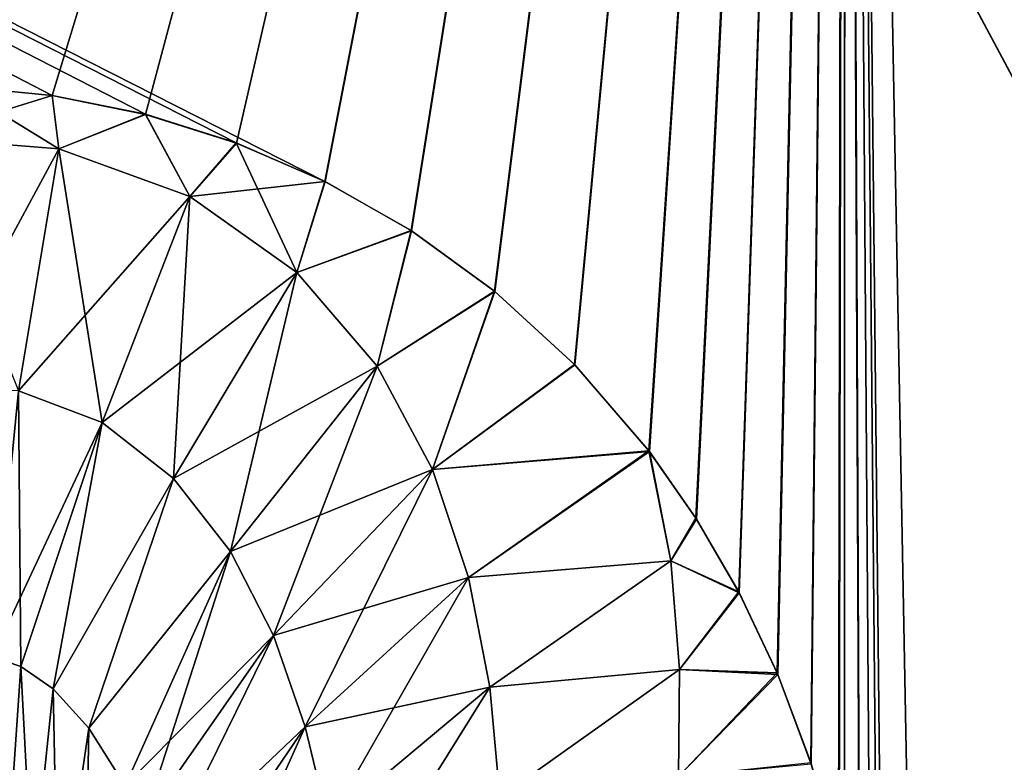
# Model space of a CAD drawing. Header units: millimetres. Extents: x -39 to 39, y -36 to 85.
# Tile 365 of 427: x 13.929 to 14.434, y 72.47 to 72.85. Entities that reach past the tile are written whole.
import ezdxf

# ---------------------------------------------------------------- set-up
doc = ezdxf.new("R2010")
doc.units = ezdxf.units.MM
doc.header["$LTSCALE"] = 65.185185
for name, color, linetype in [('116', 7, 'CONTINUOUS'), ('118', 7, 'CONTINUOUS'), ('121', 7, 'CONTINUOUS'), ('123', 7, 'CONTINUOUS'), ('340', 7, 'CONTINUOUS'), ('341', 7, 'CONTINUOUS'), ('344', 7, 'CONTINUOUS'), ('345', 7, 'CONTINUOUS'), ('4', 7, 'CONTINUOUS'), ('6', 7, 'CONTINUOUS'), ('67', 7, 'CONTINUOUS'), ('69', 7, 'CONTINUOUS')]:
    doc.layers.add(name, color=color, linetype=linetype)

msp = doc.modelspace()

# ---------------------------------------------------------------- linework, layer by layer
at = {"layer": '116', "linetype": 'CONTINUOUS'}
for points in [[(11.36951, 74.14621, -11.41068), (14.35242, 74.14621, -11.57919), (12.74384, 72.58729, -10.30491), (11.36951, 74.14621, -11.41068)], [(14.35242, 74.14621, -11.57919), (13.79668, 72.80998, -10.55627), (12.74384, 72.58729, -10.30491), (14.35242, 74.14621, -11.57919)], [(13.84694, 72.81582, -10.56358), (13.79668, 72.80998, -10.55627), (14.35242, 74.14621, -11.57919), (13.84694, 72.81582, -10.56358)], [(13.89694, 72.81626, -10.56673), (13.84694, 72.81582, -10.56358), (14.35242, 74.14621, -11.57919), (13.89694, 72.81626, -10.56673)], [(13.94597, 72.81152, -10.56585), (13.89694, 72.81626, -10.56673), (14.35242, 74.14621, -11.57919), (13.94597, 72.81152, -10.56585)], [(13.99382, 72.80178, -10.56111), (13.94597, 72.81152, -10.56585), (14.35242, 74.14621, -11.57919), (13.99382, 72.80178, -10.56111)], [(14.04045, 72.7871, -10.55253), (13.99382, 72.80178, -10.56111), (14.35242, 74.14621, -11.57919), (14.04045, 72.7871, -10.55253)], [(14.0859, 72.76733, -10.54003), (14.04045, 72.7871, -10.55253), (14.35242, 74.14621, -11.57919), (14.0859, 72.76733, -10.54003)], [(14.1301, 72.74213, -10.52337), (14.0859, 72.76733, -10.54003), (14.35242, 74.14621, -11.57919), (14.1301, 72.74213, -10.52337)], [(14.17289, 72.71104, -10.5022), (14.1301, 72.74213, -10.52337), (14.35242, 74.14621, -11.57919), (14.17289, 72.71104, -10.5022)], [(14.21388, 72.67342, -10.47604), (14.17289, 72.71104, -10.5022), (14.35242, 74.14621, -11.57919), (14.21388, 72.67342, -10.47604)], [(14.25173, 72.62946, -10.44497), (14.21388, 72.67342, -10.47604), (14.35242, 74.14621, -11.57919), (14.25173, 72.62946, -10.44497)], [(14.27613, 72.59444, -10.41994), (14.25173, 72.62946, -10.44497), (14.35242, 74.14621, -11.57919), (14.27613, 72.59444, -10.41994)], [(14.29813, 72.55662, -10.39272), (14.27613, 72.59444, -10.41994), (14.35242, 74.14621, -11.57919), (14.29813, 72.55662, -10.39272)], [(14.31787, 72.5149, -10.36247), (14.29813, 72.55662, -10.39272), (14.35242, 74.14621, -11.57919), (14.31787, 72.5149, -10.36247)], [(14.33502, 72.46893, -10.32892), (14.31787, 72.5149, -10.36247), (14.35242, 74.14621, -11.57919), (14.33502, 72.46893, -10.32892)], [(14.34927, 72.41833, -10.29178), (14.33502, 72.46893, -10.32892), (14.35242, 74.14621, -11.57919), (14.34927, 72.41833, -10.29178)], [(14.35203, 72.40626, -10.28289), (14.34927, 72.41833, -10.29178), (14.35242, 74.14621, -11.57919), (14.35203, 72.40626, -10.28289)], [(14.35995, 72.3629, -10.25087), (14.35203, 72.40626, -10.28289), (14.35242, 74.14621, -11.57919), (14.35995, 72.3629, -10.25087)], [(14.39595, 71.81932, -9.84599), (14.37252, 72.22115, -10.1455), (14.35242, 74.14621, -11.57919), (14.39595, 71.81932, -9.84599)], [(17.34746, 74.14621, -11.57919), (15.7918, 71.8195, -9.88702), (14.35242, 74.14621, -11.57919), (17.34746, 74.14621, -11.57919)], [(15.7918, 71.8195, -9.88702), (14.39595, 71.81932, -9.84599), (14.35242, 74.14621, -11.57919), (15.7918, 71.8195, -9.88702)], [(14.36549, 72.31809, -10.21764), (14.35995, 72.3629, -10.25087), (14.35242, 74.14621, -11.57919), (14.36549, 72.31809, -10.21764)], [(14.36964, 72.27083, -10.18251), (14.36549, 72.31809, -10.21764), (14.35242, 74.14621, -11.57919), (14.36964, 72.27083, -10.18251)], [(14.37252, 72.22115, -10.1455), (14.36964, 72.27083, -10.18251), (14.35242, 74.14621, -11.57919), (14.37252, 72.22115, -10.1455)]]:
    msp.add_3dface(points, dxfattribs=at)
at = {"layer": '118', "linetype": 'CONTINUOUS'}
for points in [[(13.89687, 72.81626, 10.56673), (13.94588, 72.81153, 10.56586), (11.36915, 74.14621, 11.41065), (13.89687, 72.81626, 10.56673)], [(13.9937, 72.80182, 10.56112), (14.04031, 72.78715, 10.55256), (11.36915, 74.14621, 11.41065), (13.9937, 72.80182, 10.56112)], [(11.36915, 74.14621, 11.41065), (14.08573, 72.76741, 10.54008), (14.35206, 74.14621, 11.57918), (11.36915, 74.14621, 11.41065)], [(14.04031, 72.78715, 10.55256), (14.08573, 72.76741, 10.54008), (11.36915, 74.14621, 11.41065), (14.04031, 72.78715, 10.55256)], [(13.94588, 72.81153, 10.56586), (13.9937, 72.80182, 10.56112), (11.36915, 74.14621, 11.41065), (13.94588, 72.81153, 10.56586)], [(14.08573, 72.76741, 10.54008), (14.1299, 72.74226, 10.52346), (14.35206, 74.14621, 11.57918), (14.08573, 72.76741, 10.54008)], [(14.1299, 72.74226, 10.52346), (14.17266, 72.71123, 10.50233), (14.35206, 74.14621, 11.57918), (14.1299, 72.74226, 10.52346)], [(14.17266, 72.71123, 10.50233), (14.21361, 72.6737, 10.47623), (14.35206, 74.14621, 11.57918), (14.17266, 72.71123, 10.50233)], [(14.21361, 72.6737, 10.47623), (14.25207, 72.62901, 10.44465), (14.35206, 74.14621, 11.57918), (14.21361, 72.6737, 10.47623)], [(14.25207, 72.62901, 10.44465), (14.27583, 72.59491, 10.42028), (14.35206, 74.14621, 11.57918), (14.25207, 72.62901, 10.44465)], [(14.27583, 72.59491, 10.42028), (14.29783, 72.55719, 10.39313), (14.35206, 74.14621, 11.57918), (14.27583, 72.59491, 10.42028)], [(14.29783, 72.55719, 10.39313), (14.31758, 72.51559, 10.36297), (14.35206, 74.14621, 11.57918), (14.29783, 72.55719, 10.39313)], [(14.31758, 72.51559, 10.36297), (14.33475, 72.46975, 10.32952), (14.35206, 74.14621, 11.57918), (14.31758, 72.51559, 10.36297)], [(14.33475, 72.46975, 10.32952), (14.34904, 72.41931, 10.29251), (14.35206, 74.14621, 11.57918), (14.33475, 72.46975, 10.32952)], [(14.34904, 72.41931, 10.29251), (14.35203, 72.40627, 10.2829), (14.35206, 74.14621, 11.57918), (14.34904, 72.41931, 10.29251)], [(14.35203, 72.40627, 10.2829), (14.35977, 72.36409, 10.25174), (14.35206, 74.14621, 11.57918), (14.35203, 72.40627, 10.2829)], [(14.35206, 74.14621, 11.57918), (15.90208, 71.8195, 9.88704), (17.34712, 74.14621, 11.5792), (14.35206, 74.14621, 11.57918)], [(15.85058, 71.8195, 9.88709), (15.90208, 71.8195, 9.88704), (14.35206, 74.14621, 11.57918), (15.85058, 71.8195, 9.88709)], [(14.35977, 72.36409, 10.25174), (15.85058, 71.8195, 9.88709), (14.35206, 74.14621, 11.57918), (14.35977, 72.36409, 10.25174)]]:
    msp.add_3dface(points, dxfattribs=at)
at = {"layer": '121', "color": 2, "linetype": 'CONTINUOUS'}
for points in [[(15.84988, 72.00353, -7.53886), (13.84286, 73.93346, -8.89833), (14.87664, 72.00131, -7.50959), (15.84988, 72.00353, -7.53886)], [(15.85, 73.91439, -8.94596), (13.84286, 73.93346, -8.89833), (15.84988, 72.00353, -7.53886), (15.85, 73.91439, -8.94596)], [(14.87664, 72.00131, -7.50959), (13.84286, 73.93346, -8.89833), (13.91969, 71.99487, -7.42307), (14.87664, 72.00131, -7.50959)]]:
    msp.add_3dface(points, dxfattribs=at)
at = {"layer": '123', "color": 2, "linetype": 'CONTINUOUS'}
for points in [[(13.84283, 73.93346, 8.89832), (15.84998, 73.91439, 8.94596), (14.87688, 72.00131, 7.5096), (13.84283, 73.93346, 8.89832)], [(13.91988, 71.99487, 7.4231), (13.84283, 73.93346, 8.89832), (14.87688, 72.00131, 7.5096), (13.91988, 71.99487, 7.4231)]]:
    msp.add_3dface(points, dxfattribs=at)
at = {"layer": '340', "linetype": 'CONTINUOUS'}
for points in [[(13.92989, 72.51894, -10.46569), (13.89559, 72.01997, -10.45914), (13.91516, 72.52389, -10.4671), (13.92989, 72.51894, -10.46569)], [(13.94647, 72.50755, -10.46255), (13.89559, 72.01997, -10.45914), (13.92989, 72.51894, -10.46569), (13.94647, 72.50755, -10.46255)], [(13.96478, 72.48732, -10.45694), (13.89559, 72.01997, -10.45914), (13.94647, 72.50755, -10.46255), (13.96478, 72.48732, -10.45694)], [(13.98334, 72.45786, -10.44854), (13.89559, 72.01997, -10.45914), (13.96478, 72.48732, -10.45694), (13.98334, 72.45786, -10.44854)]]:
    msp.add_3dface(points, dxfattribs=at)
at = {"layer": '341', "linetype": 'CONTINUOUS'}
for points in [[(13.89694, 72.81626, -10.56673), (13.94597, 72.81152, -10.56585), (13.87658, 72.78996, -10.54712), (13.89694, 72.81626, -10.56673)], [(13.94597, 72.81152, -10.56585), (13.94934, 72.7841, -10.54676), (13.87658, 72.78996, -10.54712), (13.94597, 72.81152, -10.56585)], [(13.94597, 72.81152, -10.56585), (13.99382, 72.80178, -10.56111), (13.94934, 72.7841, -10.54676), (13.94597, 72.81152, -10.56585)], [(13.99382, 72.80178, -10.56111), (14.0164, 72.75965, -10.53281), (13.94934, 72.7841, -10.54676), (13.99382, 72.80178, -10.56111)], [(13.99382, 72.80178, -10.56111), (14.04045, 72.7871, -10.55253), (14.0164, 72.75965, -10.53281), (13.99382, 72.80178, -10.56111)], [(13.94934, 72.7841, -10.54676), (13.88301, 72.66161, -10.48757), (13.87658, 72.78996, -10.54712), (13.94934, 72.7841, -10.54676)], [(14.04045, 72.7871, -10.55253), (14.0859, 72.76733, -10.54003), (14.0164, 72.75965, -10.53281), (14.04045, 72.7871, -10.55253)], [(13.92864, 72.66015, -10.48832), (13.88301, 72.66161, -10.48757), (13.94934, 72.7841, -10.54676), (13.92864, 72.66015, -10.48832)], [(14.0164, 72.75965, -10.53281), (13.92864, 72.66015, -10.48832), (13.94934, 72.7841, -10.54676), (14.0164, 72.75965, -10.53281)], [(14.0859, 72.76733, -10.54003), (14.0714, 72.72077, -10.50852), (14.0164, 72.75965, -10.53281), (14.0859, 72.76733, -10.54003)], [(14.0859, 72.76733, -10.54003), (14.1301, 72.74213, -10.52337), (14.0714, 72.72077, -10.50852), (14.0859, 72.76733, -10.54003)], [(13.97158, 72.6439, -10.48127), (13.92864, 72.66015, -10.48832), (14.0164, 72.75965, -10.53281), (13.97158, 72.6439, -10.48127)], [(14.0714, 72.72077, -10.50852), (13.97158, 72.6439, -10.48127), (14.0164, 72.75965, -10.53281), (14.0714, 72.72077, -10.50852)], [(14.1301, 72.74213, -10.52337), (14.11243, 72.67274, -10.47829), (14.0714, 72.72077, -10.50852), (14.1301, 72.74213, -10.52337)], [(14.1301, 72.74213, -10.52337), (14.17289, 72.71104, -10.5022), (14.11243, 72.67274, -10.47829), (14.1301, 72.74213, -10.52337)], [(14.00819, 72.61529, -10.46789), (13.97158, 72.6439, -10.48127), (14.0714, 72.72077, -10.50852), (14.00819, 72.61529, -10.46789)], [(14.11243, 72.67274, -10.47829), (14.00819, 72.61529, -10.46789), (14.0714, 72.72077, -10.50852), (14.11243, 72.67274, -10.47829)], [(14.17289, 72.71104, -10.5022), (14.14089, 72.61981, -10.44567), (14.11243, 72.67274, -10.47829), (14.17289, 72.71104, -10.5022)], [(14.17289, 72.71104, -10.5022), (14.21388, 72.67342, -10.47604), (14.14089, 72.61981, -10.44567), (14.17289, 72.71104, -10.5022)], [(14.03725, 72.57786, -10.45041), (14.00819, 72.61529, -10.46789), (14.11243, 72.67274, -10.47829), (14.03725, 72.57786, -10.45041)], [(14.14089, 72.61981, -10.44567), (14.03725, 72.57786, -10.45041), (14.11243, 72.67274, -10.47829), (14.14089, 72.61981, -10.44567)], [(14.21388, 72.67342, -10.47604), (14.25173, 72.62946, -10.44497), (14.14089, 72.61981, -10.44567), (14.21388, 72.67342, -10.47604)], [(13.97158, 72.6439, -10.48127), (13.91516, 72.52389, -10.4671), (13.92864, 72.66015, -10.48832), (13.97158, 72.6439, -10.48127)], [(13.92989, 72.51894, -10.46569), (13.91516, 72.52389, -10.4671), (13.97158, 72.6439, -10.48127), (13.92989, 72.51894, -10.46569)], [(13.94647, 72.50755, -10.46255), (13.92989, 72.51894, -10.46569), (13.97158, 72.6439, -10.48127), (13.94647, 72.50755, -10.46255)], [(14.00819, 72.61529, -10.46789), (13.94647, 72.50755, -10.46255), (13.97158, 72.6439, -10.48127), (14.00819, 72.61529, -10.46789)], [(14.25173, 72.62946, -10.44497), (14.15934, 72.56459, -10.41278), (14.14089, 72.61981, -10.44567), (14.25173, 72.62946, -10.44497)], [(14.15934, 72.56459, -10.41278), (14.25173, 72.62946, -10.44497), (14.26307, 72.57306, -10.40421), (14.15934, 72.56459, -10.41278)], [(14.25173, 72.62946, -10.44497), (14.27613, 72.59444, -10.41994), (14.26307, 72.57306, -10.40421), (14.25173, 72.62946, -10.44497)], [(14.05934, 72.53472, -10.43067), (14.03725, 72.57786, -10.45041), (14.14089, 72.61981, -10.44567), (14.05934, 72.53472, -10.43067)], [(14.15934, 72.56459, -10.41278), (14.05934, 72.53472, -10.43067), (14.14089, 72.61981, -10.44567), (14.15934, 72.56459, -10.41278)], [(13.96478, 72.48732, -10.45694), (13.94647, 72.50755, -10.46255), (14.00819, 72.61529, -10.46789), (13.96478, 72.48732, -10.45694)], [(14.03725, 72.57786, -10.45041), (13.96478, 72.48732, -10.45694), (14.00819, 72.61529, -10.46789), (14.03725, 72.57786, -10.45041)], [(14.27613, 72.59444, -10.41994), (14.29813, 72.55662, -10.39272), (14.26307, 72.57306, -10.40421), (14.27613, 72.59444, -10.41994)], [(13.98334, 72.45786, -10.44854), (13.96478, 72.48732, -10.45694), (14.03725, 72.57786, -10.45041), (13.98334, 72.45786, -10.44854)], [(14.05934, 72.53472, -10.43067), (13.98334, 72.45786, -10.44854), (14.03725, 72.57786, -10.45041), (14.05934, 72.53472, -10.43067)], [(14.17018, 72.50841, -10.3806), (14.15934, 72.56459, -10.41278), (14.26307, 72.57306, -10.40421), (14.17018, 72.50841, -10.3806)], [(14.26757, 72.51742, -10.36545), (14.17018, 72.50841, -10.3806), (14.26307, 72.57306, -10.40421), (14.26757, 72.51742, -10.36545)], [(14.29813, 72.55662, -10.39272), (14.26757, 72.51742, -10.36545), (14.26307, 72.57306, -10.40421), (14.29813, 72.55662, -10.39272)], [(14.07567, 72.48798, -10.40983), (14.05934, 72.53472, -10.43067), (14.15934, 72.56459, -10.41278), (14.07567, 72.48798, -10.40983)], [(14.17018, 72.50841, -10.3806), (14.07567, 72.48798, -10.40983), (14.15934, 72.56459, -10.41278), (14.17018, 72.50841, -10.3806)], [(14.29813, 72.55662, -10.39272), (14.31787, 72.5149, -10.36247), (14.26757, 72.51742, -10.36545), (14.29813, 72.55662, -10.39272)], [(13.99266, 72.43934, -10.44311), (13.98334, 72.45786, -10.44854), (14.05934, 72.53472, -10.43067), (13.99266, 72.43934, -10.44311)], [(14.002, 72.41801, -10.4367), (13.99266, 72.43934, -10.44311), (14.05934, 72.53472, -10.43067), (14.002, 72.41801, -10.4367)], [(14.07567, 72.48798, -10.40983), (14.002, 72.41801, -10.4367), (14.05934, 72.53472, -10.43067), (14.07567, 72.48798, -10.40983)], [(14.17533, 72.45192, -10.34951), (14.17018, 72.50841, -10.3806), (14.26757, 72.51742, -10.36545), (14.17533, 72.45192, -10.34951)], [(14.26691, 72.46263, -10.32873), (14.17533, 72.45192, -10.34951), (14.26757, 72.51742, -10.36545), (14.26691, 72.46263, -10.32873)], [(14.31787, 72.5149, -10.36247), (14.26691, 72.46263, -10.32873), (14.26757, 72.51742, -10.36545), (14.31787, 72.5149, -10.36247)], [(14.31787, 72.5149, -10.36247), (14.33502, 72.46893, -10.32892), (14.26691, 72.46263, -10.32873), (14.31787, 72.5149, -10.36247)], [(14.08746, 72.43894, -10.38845), (14.07567, 72.48798, -10.40983), (14.17018, 72.50841, -10.3806), (14.08746, 72.43894, -10.38845)], [(14.17533, 72.45192, -10.34951), (14.08746, 72.43894, -10.38845), (14.17018, 72.50841, -10.3806), (14.17533, 72.45192, -10.34951)], [(14.01132, 72.39363, -10.42918), (14.002, 72.41801, -10.4367), (14.07567, 72.48798, -10.40983), (14.01132, 72.39363, -10.42918)], [(14.08746, 72.43894, -10.38845), (14.01132, 72.39363, -10.42918), (14.07567, 72.48798, -10.40983), (14.08746, 72.43894, -10.38845)]]:
    msp.add_3dface(points, dxfattribs=at)
at = {"layer": '344', "linetype": 'CONTINUOUS'}
for points in [[(13.91516, 72.52389, 10.4671), (13.89559, 72.01997, 10.45914), (13.92989, 72.51894, 10.46569), (13.91516, 72.52389, 10.4671)], [(13.89559, 72.01997, 10.45914), (13.95615, 72.01605, 10.44127), (13.92989, 72.51894, 10.46569), (13.89559, 72.01997, 10.45914)], [(13.92989, 72.51894, 10.46569), (13.95615, 72.01605, 10.44127), (13.94647, 72.50755, 10.46255), (13.92989, 72.51894, 10.46569)], [(13.94647, 72.50755, 10.46255), (13.95615, 72.01605, 10.44127), (13.96478, 72.48732, 10.45694), (13.94647, 72.50755, 10.46255)], [(13.96478, 72.48732, 10.45694), (13.95615, 72.01605, 10.44127), (13.98334, 72.45786, 10.44854), (13.96478, 72.48732, 10.45694)]]:
    msp.add_3dface(points, dxfattribs=at)
at = {"layer": '345', "linetype": 'CONTINUOUS'}
for points in [[(13.89687, 72.81626, 10.56673), (13.87658, 72.78996, 10.54713), (13.94935, 72.7841, 10.54676), (13.89687, 72.81626, 10.56673)], [(13.94588, 72.81153, 10.56586), (13.89687, 72.81626, 10.56673), (13.94935, 72.7841, 10.54676), (13.94588, 72.81153, 10.56586)], [(13.9937, 72.80182, 10.56112), (13.94588, 72.81153, 10.56586), (13.94935, 72.7841, 10.54676), (13.9937, 72.80182, 10.56112)], [(13.9937, 72.80182, 10.56112), (13.94935, 72.7841, 10.54676), (14.0164, 72.75965, 10.53281), (13.9937, 72.80182, 10.56112)], [(14.04031, 72.78715, 10.55256), (13.9937, 72.80182, 10.56112), (14.0164, 72.75965, 10.53281), (14.04031, 72.78715, 10.55256)], [(13.87658, 72.78996, 10.54713), (13.92864, 72.66015, 10.48832), (13.94935, 72.7841, 10.54676), (13.87658, 72.78996, 10.54713)], [(14.04031, 72.78715, 10.55256), (14.0164, 72.75965, 10.53281), (14.0714, 72.72077, 10.50852), (14.04031, 72.78715, 10.55256)], [(14.08573, 72.76741, 10.54008), (14.04031, 72.78715, 10.55256), (14.0714, 72.72077, 10.50852), (14.08573, 72.76741, 10.54008)], [(13.92864, 72.66015, 10.48832), (13.97158, 72.6439, 10.48127), (13.94935, 72.7841, 10.54676), (13.92864, 72.66015, 10.48832)], [(13.94935, 72.7841, 10.54676), (13.97158, 72.6439, 10.48127), (14.0164, 72.75965, 10.53281), (13.94935, 72.7841, 10.54676)], [(14.1299, 72.74226, 10.52346), (14.08573, 72.76741, 10.54008), (14.0714, 72.72077, 10.50852), (14.1299, 72.74226, 10.52346)], [(13.97158, 72.6439, 10.48127), (14.00819, 72.61529, 10.46789), (14.0164, 72.75965, 10.53281), (13.97158, 72.6439, 10.48127)], [(14.0164, 72.75965, 10.53281), (14.00819, 72.61529, 10.46789), (14.0714, 72.72077, 10.50852), (14.0164, 72.75965, 10.53281)], [(14.1299, 72.74226, 10.52346), (14.0714, 72.72077, 10.50852), (14.11243, 72.67274, 10.47829), (14.1299, 72.74226, 10.52346)], [(14.17266, 72.71123, 10.50233), (14.1299, 72.74226, 10.52346), (14.11243, 72.67274, 10.47829), (14.17266, 72.71123, 10.50233)], [(14.00819, 72.61529, 10.46789), (14.03725, 72.57786, 10.45041), (14.0714, 72.72077, 10.50852), (14.00819, 72.61529, 10.46789)], [(14.0714, 72.72077, 10.50852), (14.03725, 72.57786, 10.45041), (14.11243, 72.67274, 10.47829), (14.0714, 72.72077, 10.50852)], [(14.17266, 72.71123, 10.50233), (14.11243, 72.67274, 10.47829), (14.14089, 72.61982, 10.44567), (14.17266, 72.71123, 10.50233)], [(14.21361, 72.6737, 10.47623), (14.17266, 72.71123, 10.50233), (14.14089, 72.61982, 10.44567), (14.21361, 72.6737, 10.47623)], [(14.03725, 72.57786, 10.45041), (14.05934, 72.53472, 10.43067), (14.11243, 72.67274, 10.47829), (14.03725, 72.57786, 10.45041)], [(14.11243, 72.67274, 10.47829), (14.05934, 72.53472, 10.43067), (14.14089, 72.61982, 10.44567), (14.11243, 72.67274, 10.47829)], [(14.25207, 72.62901, 10.44465), (14.21361, 72.6737, 10.47623), (14.14089, 72.61982, 10.44567), (14.25207, 72.62901, 10.44465)], [(13.91516, 72.52389, 10.4671), (13.92989, 72.51894, 10.46569), (13.92864, 72.66015, 10.48832), (13.91516, 72.52389, 10.4671)], [(13.92864, 72.66015, 10.48832), (13.92989, 72.51894, 10.46569), (13.97158, 72.6439, 10.48127), (13.92864, 72.66015, 10.48832)], [(13.92989, 72.51894, 10.46569), (13.94647, 72.50755, 10.46255), (13.97158, 72.6439, 10.48127), (13.92989, 72.51894, 10.46569)], [(13.97158, 72.6439, 10.48127), (13.94647, 72.50755, 10.46255), (14.00819, 72.61529, 10.46789), (13.97158, 72.6439, 10.48127)], [(14.25207, 72.62901, 10.44465), (14.14089, 72.61982, 10.44567), (14.15934, 72.56459, 10.41278), (14.25207, 72.62901, 10.44465)], [(14.25207, 72.62901, 10.44465), (14.15934, 72.56459, 10.41278), (14.26307, 72.57305, 10.4042), (14.25207, 72.62901, 10.44465)], [(14.27583, 72.59491, 10.42028), (14.25207, 72.62901, 10.44465), (14.26307, 72.57305, 10.4042), (14.27583, 72.59491, 10.42028)], [(14.05934, 72.53472, 10.43067), (14.07567, 72.48798, 10.40983), (14.14089, 72.61982, 10.44567), (14.05934, 72.53472, 10.43067)], [(14.14089, 72.61982, 10.44567), (14.07567, 72.48798, 10.40983), (14.15934, 72.56459, 10.41278), (14.14089, 72.61982, 10.44567)], [(13.94647, 72.50755, 10.46255), (13.96478, 72.48732, 10.45694), (14.00819, 72.61529, 10.46789), (13.94647, 72.50755, 10.46255)], [(14.00819, 72.61529, 10.46789), (13.96478, 72.48732, 10.45694), (14.03725, 72.57786, 10.45041), (14.00819, 72.61529, 10.46789)], [(14.29783, 72.55719, 10.39313), (14.27583, 72.59491, 10.42028), (14.26307, 72.57305, 10.4042), (14.29783, 72.55719, 10.39313)], [(13.96478, 72.48732, 10.45694), (13.98334, 72.45786, 10.44854), (14.03725, 72.57786, 10.45041), (13.96478, 72.48732, 10.45694)], [(13.98334, 72.45786, 10.44854), (13.99266, 72.43934, 10.44311), (14.03725, 72.57786, 10.45041), (13.98334, 72.45786, 10.44854)], [(14.03725, 72.57786, 10.45041), (13.99266, 72.43934, 10.44311), (14.05934, 72.53472, 10.43067), (14.03725, 72.57786, 10.45041)], [(14.15934, 72.56459, 10.41278), (14.17018, 72.50841, 10.3806), (14.26307, 72.57305, 10.4042), (14.15934, 72.56459, 10.41278)], [(14.26307, 72.57305, 10.4042), (14.17018, 72.50841, 10.3806), (14.26757, 72.51741, 10.36545), (14.26307, 72.57305, 10.4042)], [(14.29783, 72.55719, 10.39313), (14.26307, 72.57305, 10.4042), (14.26757, 72.51741, 10.36545), (14.29783, 72.55719, 10.39313)], [(14.07567, 72.48798, 10.40983), (14.08746, 72.43894, 10.38845), (14.15934, 72.56459, 10.41278), (14.07567, 72.48798, 10.40983)], [(14.15934, 72.56459, 10.41278), (14.08746, 72.43894, 10.38845), (14.17018, 72.50841, 10.3806), (14.15934, 72.56459, 10.41278)], [(14.31758, 72.51559, 10.36297), (14.29783, 72.55719, 10.39313), (14.26757, 72.51741, 10.36545), (14.31758, 72.51559, 10.36297)], [(13.99266, 72.43934, 10.44311), (14.002, 72.418, 10.4367), (14.05934, 72.53472, 10.43067), (13.99266, 72.43934, 10.44311)], [(14.05934, 72.53472, 10.43067), (14.002, 72.418, 10.4367), (14.07567, 72.48798, 10.40983), (14.05934, 72.53472, 10.43067)], [(14.17018, 72.50841, 10.3806), (14.17533, 72.45192, 10.34951), (14.26757, 72.51741, 10.36545), (14.17018, 72.50841, 10.3806)], [(14.26757, 72.51741, 10.36545), (14.17533, 72.45192, 10.34951), (14.26691, 72.46262, 10.32873), (14.26757, 72.51741, 10.36545)], [(14.31758, 72.51559, 10.36297), (14.26757, 72.51741, 10.36545), (14.26691, 72.46262, 10.32873), (14.31758, 72.51559, 10.36297)], [(14.33475, 72.46975, 10.32952), (14.31758, 72.51559, 10.36297), (14.26691, 72.46262, 10.32873), (14.33475, 72.46975, 10.32952)], [(14.08746, 72.43894, 10.38845), (14.09563, 72.38837, 10.36681), (14.17018, 72.50841, 10.3806), (14.08746, 72.43894, 10.38845)], [(14.17018, 72.50841, 10.3806), (14.09563, 72.38837, 10.36681), (14.17533, 72.45192, 10.34951), (14.17018, 72.50841, 10.3806)], [(14.002, 72.418, 10.4367), (14.01132, 72.39362, 10.42918), (14.07567, 72.48798, 10.40983), (14.002, 72.418, 10.4367)], [(14.01132, 72.39362, 10.42918), (14.02055, 72.36595, 10.4204), (14.07567, 72.48798, 10.40983), (14.01132, 72.39362, 10.42918)], [(14.07567, 72.48798, 10.40983), (14.02055, 72.36595, 10.4204), (14.08746, 72.43894, 10.38845), (14.07567, 72.48798, 10.40983)]]:
    msp.add_3dface(points, dxfattribs=at)
at = {"layer": '4', "color": 7, "linetype": 'CONTINUOUS'}
for points in [[(-38.75, 0, 23), (38.75, 85, 23), (-38.75, 85, 23), (-38.75, 0, 23)], [(-38.75, 0, 23), (38.75, 0, 23), (38.75, 85, 23), (-38.75, 0, 23)]]:
    msp.add_3dface(points, dxfattribs=at)
at = {"layer": '6', "color": 7, "linetype": 'CONTINUOUS'}
for points in [[(38.75, 0, -23), (-38.75, 85, -23), (38.75, 85, -23), (38.75, 0, -23)], [(38.75, 0, -23), (-38.75, 0, -23), (-38.75, 85, -23), (38.75, 0, -23)]]:
    msp.add_3dface(points, dxfattribs=at)
at = {"layer": '67', "color": 7, "linetype": 'CONTINUOUS'}
for points in [[(-37.14247, 80.4, 20.89247), (37.14247, 80.4, 20.89247), (-36.94822, 21.7676, 20.89247), (-37.14247, 80.4, 20.89247)], [(-36.94822, 21.7676, 20.89247), (37.14247, 80.4, 20.89247), (-36.86, 21.81068, 20.89247), (-36.94822, 21.7676, 20.89247)], [(-36.86, 21.81068, 20.89247), (37.14247, 80.4, 20.89247), (-36.76292, 21.82549, 20.89247), (-36.86, 21.81068, 20.89247)], [(-36.76292, 21.82549, 20.89247), (37.14247, 80.4, 20.89247), (36.76292, 21.82549, 20.89247), (-36.76292, 21.82549, 20.89247)]]:
    msp.add_3dface(points, dxfattribs=at)
at = {"layer": '69', "color": 7, "linetype": 'CONTINUOUS'}
for points in [[(37.14247, 80.4, -20.89247), (-37.14247, 80.4, -20.89247), (36.94822, 21.7676, -20.89247), (37.14247, 80.4, -20.89247)], [(36.76292, 21.82549, -20.89247), (-37.14247, 80.4, -20.89247), (-36.76292, 21.82549, -20.89247), (36.76292, 21.82549, -20.89247)], [(36.86, 21.81068, -20.89247), (-37.14247, 80.4, -20.89247), (36.76292, 21.82549, -20.89247), (36.86, 21.81068, -20.89247)], [(36.94822, 21.7676, -20.89247), (-37.14247, 80.4, -20.89247), (36.86, 21.81068, -20.89247), (36.94822, 21.7676, -20.89247)]]:
    msp.add_3dface(points, dxfattribs=at)

doc.saveas('drawing.dxf')
